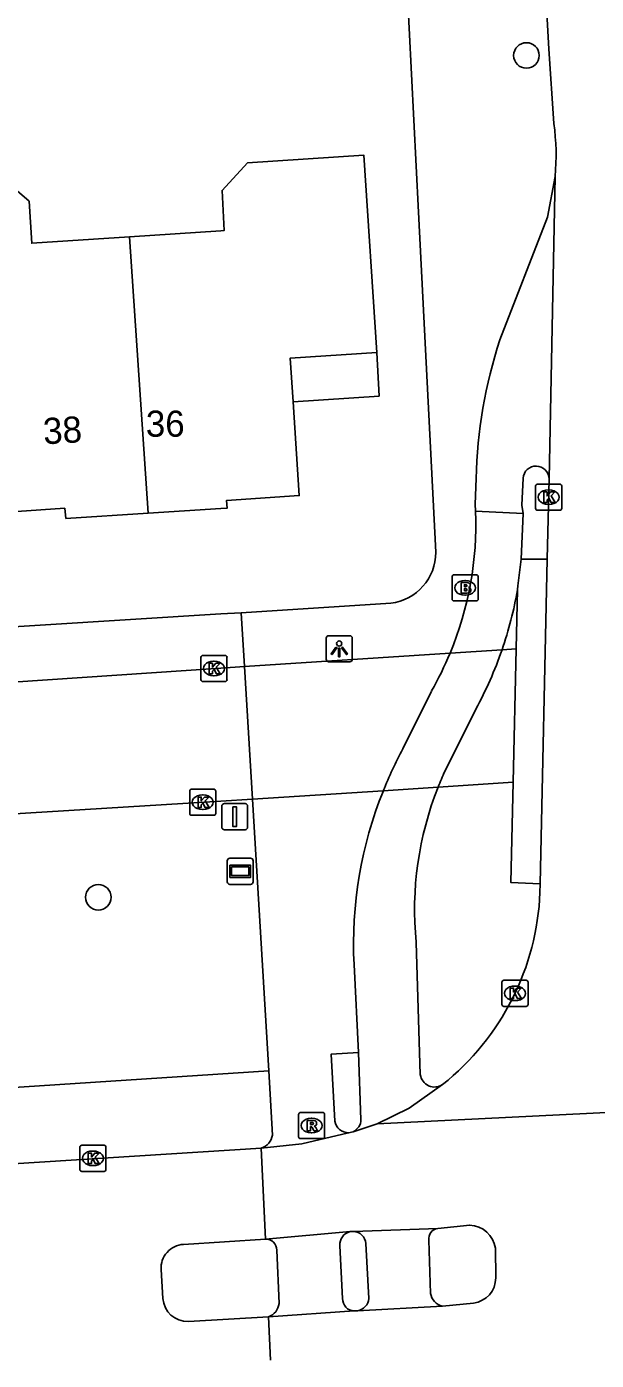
# Model space of a CAD drawing. Extents: x 159628 to 160723, y 388176 to 389416.
# Drawn here: x 160492.6 to 160514.4, y 388326.4 to 388377.4 of the extents above; entities that cross this region are included whole.
import ezdxf

# ---------------------------------------------------------------- set-up
doc = ezdxf.new("R2010")
doc.units = 0
for name, color, linetype in [('IMGEO_Boom', 7, 'Continuous'), ('IMGEO_Brandkraan', 7, 'Continuous'), ('IMGEO_Fietspad_gesloten', 7, 'Continuous'), ('IMGEO_Fietspad_open', 7, 'Continuous'), ('IMGEO_Groenvoorziening', 7, 'Continuous'), ('IMGEO_Kolk', 7, 'Continuous'), ('IMGEO_Lichtpunt', 7, 'Continuous'), ('IMGEO_Muur', 7, 'Continuous'), ('IMGEO_Pand', 7, 'Continuous'), ('IMGEO_Pand_nummerreeks', 7, 'Continuous'), ('IMGEO_Pand_overbouw', 7, 'Continuous'), ('IMGEO_Rijbaan_lokaal_gesloten', 7, 'Continuous'), ('IMGEO_Rijbaan_lokaal_open', 7, 'Continuous'), ('IMGEO_Rijbaan_regionaal_gesloten', 7, 'Continuous'), ('IMGEO_Rioolput', 7, 'Continuous'), ('IMGEO_Verkeersbordpaal', 7, 'Continuous'), ('IMGEO_Verklikker', 7, 'Continuous'), ('IMGEO_Voetpad_gesloten', 7, 'Continuous'), ('IMGEO_Voetpad_open', 7, 'Continuous')]:
    doc.layers.add(name, color=color, linetype=linetype)

msp = doc.modelspace()

# ---------------------------------------------------------------- linework, layer by layer
at = {"layer": 'IMGEO_Boom'}
for centre in [(160511.706, 388376.328), (160495.31, 388344.121)]:
    msp.add_circle(centre, 0.489, dxfattribs=at)
at = {"layer": 'IMGEO_Brandkraan'}
for p, q in [((160508.858, 388355.533), (160508.858, 388356.385)), ((160508.933, 388356.459), (160509.785, 388356.459)), ((160509.346, 388356.239), (160509.371, 388356.239)), ((160509.859, 388356.385), (160509.859, 388355.533)), ((160509.785, 388355.459), (160508.933, 388355.459)), ((160509.369, 388355.679), (160509.344, 388355.679))]:
    msp.add_line(p, q, dxfattribs=at)
for points in [[(160508.858, 388355.533), (160508.858, 388356.385)], [(160508.933, 388356.459), (160509.785, 388356.459)], [(160509.859, 388356.385), (160509.859, 388355.533)], [(160509.206, 388356.159), (160509.206, 388355.759), (160509.419, 388355.759)], [(160509.437, 388356.159), (160509.206, 388356.159)], [(160509.385, 388356.078), (160509.331, 388356.078), (160509.331, 388356.002)], [(160509.331, 388356.002), (160509.384, 388356.002)], [(160509.393, 388355.926), (160509.331, 388355.926), (160509.331, 388355.845)], [(160509.331, 388355.845), (160509.393, 388355.845)], [(160509.785, 388355.459), (160508.933, 388355.459)]]:
    msp.add_lwpolyline(points, dxfattribs=at)
for centre, radius, start, end in [((160508.935, 388356.383), 0.0765, 91.552, 178.448), ((160508.935, 388356.383), 0.0765, 91.552, 178.448), ((160509.783, 388356.383), 0.0765, 1.552, 88.448), ((160509.783, 388356.383), 0.0765, 1.552, 88.448), ((160509.386, 388356.04), 0.0379, 267.8285, 90.9355), ((160509.394, 388355.885), 0.0404, 269.8759, 90.5077), ((160509.425, 388356.01), 0.251, 268.6676, 293.5347), ((160509.441, 388356.014), 0.145, 59.4692, 91.5367), ((160509.466, 388356.061), 0.0922, 285.5137, 58.1501), ((160509.471, 388355.869), 0.105, 301.3115, 78.989), ((160508.935, 388355.535), 0.0765, 181.552, 268.448), ((160508.935, 388355.535), 0.0765, 181.552, 268.448), ((160509.783, 388355.535), 0.0765, 271.552, 358.448), ((160509.783, 388355.535), 0.0765, 271.552, 358.448)]:
    msp.add_arc(centre, radius, start, end, dxfattribs=at)
for centre, major_axis, ratio, start_param, end_param in [((160509.345, 388355.959), (-0.387, 0.002), 0.722429, 4.712389, 7.853982), ((160509.37, 388355.959), (-0.39, 0.002), 0.717154, 1.570796, 4.712389)]:
    msp.add_ellipse(centre, major_axis=major_axis, ratio=ratio, start_param=start_param, end_param=end_param, dxfattribs=at)
at = {"layer": 'IMGEO_Fietspad_gesloten'}
for points in [[(160505.673, 388328.776), (160505.554, 388330.875)], [(160507.97, 388331.001), (160508.035, 388328.968)]]:
    msp.add_lwpolyline(points, dxfattribs=at)
for centre, radius, start, end in [((160505.058, 388330.843), 0.497, 3.6882, 87.7714), ((160508.338, 388331.071), 0.374, 93.458, 190.8457), ((160505.144, 388328.823), 0.531, 279.6329, 354.8683), ((160508.628, 388329.065), 0.601, 189.3076, 256.5494)]:
    msp.add_arc(centre, radius, start, end, dxfattribs=at)
at = {"layer": 'IMGEO_Fietspad_open'}
for points in [[(160510.693, 388365.453), (160512.518, 388370.135), (160512.804, 388371.7)], [(160509.759, 388358.895), (160509.746, 388359.16), (160509.782, 388360.137)], [(160511.576, 388360.152), (160511.529, 388359.129), (160511.58, 388358.806)], [(160511.58, 388358.806), (160509.759, 388358.895)], [(160511.507, 388357.057), (160511.58, 388358.806)], [(160511.363, 388355.894), (160511.38, 388356.031), (160511.507, 388357.057)], [(160508.78, 388353.458), (160510.771, 388353.586)], [(160508.067, 388352.013), (160506.977, 388349.8)], [(160508.581, 388348.939), (160509.766, 388351.315)], [(160506.225, 388348.198), (160508.322, 388348.334)], [(160507.642, 388337.338), (160507.483, 388342.397)], [(160505.277, 388338.189), (160505.102, 388341.551)], [(160505.277, 388338.189), (160505.369, 388335.612)]]:
    msp.add_lwpolyline(points, dxfattribs=at)
for centre, radius, start, end in [((160527.761, 388359.792), 17.982, 161.6507, 178.9008), ((160512.075, 388360.115), 0.501, 1.3248, 175.811), ((160496.94, 388358.397), 12.829, 337.3587, 2.2264), ((160496.919, 388358.369), 14.654, 340.9507, 350.277), ((160496.916, 388358.414), 12.858, 330.1446, 337.3296), ((160495.711, 388358.893), 15.968, 331.6688, 340.5889), ((160520.49, 388342.479), 15.369, 151.5533, 158.1547), ((160518.978, 388344.13), 11.455, 155.1782, 158.4704), ((160520.846, 388342.309), 15.762, 158.063, 182.7581), ((160520.109, 388343.641), 12.687, 158.288, 185.6248), ((160508.183, 388337.408), 0.546, 187.3696, 304.6679), ((160504.851, 388335.624), 0.518, 294.7706, 358.7178)]:
    msp.add_arc(centre, radius, start, end, dxfattribs=at)
at = {"layer": 'IMGEO_Groenvoorziening'}
msp.add_lwpolyline([(160501.835, 388337.484), (160467.275, 388335.225)], dxfattribs=at)
at = {"layer": 'IMGEO_Kolk'}
for p, q in [((160512.056, 388359.002), (160512.056, 388359.854)), ((160512.131, 388359.928), (160512.983, 388359.928)), ((160513.057, 388359.854), (160513.057, 388359.002)), ((160512.544, 388359.708), (160512.569, 388359.708)), ((160512.983, 388358.928), (160512.131, 388358.928)), ((160512.567, 388359.148), (160512.542, 388359.148)), ((160499.236, 388352.448), (160499.236, 388353.3)), ((160499.311, 388353.374), (160500.163, 388353.374)), ((160500.237, 388353.3), (160500.237, 388352.448)), ((160499.724, 388353.154), (160499.749, 388353.154)), ((160500.163, 388352.374), (160499.311, 388352.374)), ((160499.747, 388352.594), (160499.722, 388352.594)), ((160498.808, 388347.331), (160498.808, 388348.183)), ((160498.883, 388348.257), (160499.735, 388348.257)), ((160499.809, 388348.183), (160499.809, 388347.331)), ((160499.296, 388348.037), (160499.321, 388348.037)), ((160499.735, 388347.257), (160498.883, 388347.257)), ((160499.319, 388347.477), (160499.294, 388347.477)), ((160510.842, 388340.946), (160511.694, 388340.946)), ((160510.767, 388340.02), (160510.767, 388340.872)), ((160511.255, 388340.726), (160511.28, 388340.726)), ((160511.768, 388340.872), (160511.768, 388340.02)), ((160511.694, 388339.946), (160510.842, 388339.946)), ((160511.278, 388340.166), (160511.253, 388340.166)), ((160494.6, 388333.708), (160494.6, 388334.56)), ((160494.675, 388334.634), (160495.527, 388334.634)), ((160495.088, 388334.414), (160495.113, 388334.414)), ((160495.601, 388334.56), (160495.601, 388333.708)), ((160495.111, 388333.854), (160495.086, 388333.854)), ((160495.527, 388333.634), (160494.675, 388333.634))]:
    msp.add_line(p, q, dxfattribs=at)
for points in [[(160512.056, 388359.002), (160512.056, 388359.854)], [(160512.131, 388359.928), (160512.983, 388359.928)], [(160513.057, 388359.854), (160513.057, 388359.002)], [(160512.377, 388359.628), (160512.5, 388359.628), (160512.5, 388359.477), (160512.63, 388359.628), (160512.794, 388359.628), (160512.648, 388359.477), (160512.801, 388359.228), (160512.649, 388359.228), (160512.564, 388359.392), (160512.5, 388359.325), (160512.5, 388359.228), (160512.377, 388359.228), (160512.377, 388359.628)], [(160512.983, 388358.928), (160512.131, 388358.928)], [(160499.236, 388352.448), (160499.236, 388353.3)], [(160499.311, 388353.374), (160500.163, 388353.374)], [(160500.237, 388353.3), (160500.237, 388352.448)], [(160499.557, 388353.074), (160499.68, 388353.074), (160499.68, 388352.923), (160499.81, 388353.074), (160499.974, 388353.074), (160499.828, 388352.923), (160499.981, 388352.674), (160499.829, 388352.674), (160499.744, 388352.838), (160499.68, 388352.771), (160499.68, 388352.674), (160499.557, 388352.674), (160499.557, 388353.074)], [(160500.163, 388352.374), (160499.311, 388352.374)], [(160498.808, 388347.331), (160498.808, 388348.183)], [(160498.883, 388348.257), (160499.735, 388348.257)], [(160499.809, 388348.183), (160499.809, 388347.331)], [(160499.129, 388347.957), (160499.252, 388347.957), (160499.252, 388347.806), (160499.382, 388347.957), (160499.546, 388347.957), (160499.4, 388347.806), (160499.553, 388347.557), (160499.401, 388347.557), (160499.316, 388347.721), (160499.252, 388347.654), (160499.252, 388347.557), (160499.129, 388347.557), (160499.129, 388347.957)], [(160499.735, 388347.257), (160498.883, 388347.257)], [(160510.842, 388340.946), (160511.694, 388340.946)], [(160510.767, 388340.02), (160510.767, 388340.872)], [(160511.088, 388340.646), (160511.211, 388340.646), (160511.211, 388340.495), (160511.341, 388340.646), (160511.505, 388340.646), (160511.359, 388340.495), (160511.512, 388340.246), (160511.36, 388340.246), (160511.275, 388340.41), (160511.211, 388340.343), (160511.211, 388340.246), (160511.088, 388340.246), (160511.088, 388340.646)], [(160511.768, 388340.872), (160511.768, 388340.02)], [(160511.694, 388339.946), (160510.842, 388339.946)], [(160494.6, 388333.708), (160494.6, 388334.56)], [(160494.675, 388334.634), (160495.527, 388334.634)], [(160494.921, 388334.334), (160495.044, 388334.334), (160495.044, 388334.183), (160495.174, 388334.334), (160495.338, 388334.334), (160495.192, 388334.183), (160495.345, 388333.934), (160495.193, 388333.934), (160495.108, 388334.098), (160495.044, 388334.031), (160495.044, 388333.934), (160494.921, 388333.934), (160494.921, 388334.334)], [(160495.601, 388334.56), (160495.601, 388333.708)], [(160495.527, 388333.634), (160494.675, 388333.634)]]:
    msp.add_lwpolyline(points, dxfattribs=at)
for centre, start, end in [((160512.133, 388359.852), 91.552, 178.448), ((160512.133, 388359.852), 91.552, 178.448), ((160512.981, 388359.852), 1.552, 88.448), ((160512.981, 388359.852), 1.552, 88.448), ((160512.133, 388359.004), 181.552, 268.448), ((160512.133, 388359.004), 181.552, 268.448), ((160512.981, 388359.004), 271.552, 358.448), ((160512.981, 388359.004), 271.552, 358.448), ((160499.313, 388353.298), 91.552, 178.448), ((160499.313, 388353.298), 91.552, 178.448), ((160500.161, 388353.298), 1.552, 88.448), ((160500.161, 388353.298), 1.552, 88.448), ((160499.313, 388352.45), 181.552, 268.448), ((160499.313, 388352.45), 181.552, 268.448), ((160500.161, 388352.45), 271.552, 358.448), ((160500.161, 388352.45), 271.552, 358.448), ((160498.885, 388348.181), 91.552, 178.448), ((160498.885, 388348.181), 91.552, 178.448), ((160499.733, 388348.181), 1.552, 88.448), ((160499.733, 388348.181), 1.552, 88.448), ((160498.885, 388347.333), 181.552, 268.448), ((160498.885, 388347.333), 181.552, 268.448), ((160499.733, 388347.333), 271.552, 358.448), ((160499.733, 388347.333), 271.552, 358.448), ((160510.844, 388340.87), 91.552, 178.448), ((160510.844, 388340.87), 91.552, 178.448), ((160511.692, 388340.87), 1.552, 88.448), ((160511.692, 388340.87), 1.552, 88.448), ((160510.844, 388340.022), 181.552, 268.448), ((160510.844, 388340.022), 181.552, 268.448), ((160511.692, 388340.022), 271.552, 358.448), ((160511.692, 388340.022), 271.552, 358.448), ((160494.677, 388334.558), 91.552, 178.448), ((160494.677, 388334.558), 91.552, 178.448), ((160495.525, 388334.558), 1.552, 88.448), ((160495.525, 388334.558), 1.552, 88.448), ((160494.677, 388333.71), 181.552, 268.448), ((160494.677, 388333.71), 181.552, 268.448), ((160495.525, 388333.71), 271.552, 358.448), ((160495.525, 388333.71), 271.552, 358.448)]:
    msp.add_arc(centre, 0.0765, start, end, dxfattribs=at)
for centre, major_axis, ratio, start_param, end_param in [((160512.543, 388359.428), (-0.387, 0.002), 0.722429, 4.712389, 7.853982), ((160512.568, 388359.428), (-0.39, 0.002), 0.717154, 1.570796, 4.712389), ((160499.723, 388352.874), (-0.387, 0.002), 0.722429, 4.712389, 7.853982), ((160499.748, 388352.874), (-0.39, 0.002), 0.717154, 1.570796, 4.712389), ((160499.295, 388347.757), (-0.387, 0.002), 0.722429, 4.712389, 7.853982), ((160499.32, 388347.757), (-0.39, 0.002), 0.717154, 1.570796, 4.712389), ((160511.254, 388340.446), (-0.387, 0.002), 0.722429, 4.712389, 7.853982), ((160511.279, 388340.446), (-0.39, 0.002), 0.717154, 1.570796, 4.712389), ((160495.087, 388334.134), (-0.387, 0.002), 0.722429, 4.712389, 7.853982), ((160495.112, 388334.134), (-0.39, 0.002), 0.717154, 1.570796, 4.712389)]:
    msp.add_ellipse(centre, major_axis=major_axis, ratio=ratio, start_param=start_param, end_param=end_param, dxfattribs=at)
at = {"layer": 'IMGEO_Lichtpunt'}
for p, q in [((160504.037, 388354.032), (160504.037, 388353.225)), ((160504.037, 388354.032), (160504.037, 388353.225)), ((160504.939, 388354.127), (160504.131, 388354.127)), ((160504.939, 388354.127), (160504.131, 388354.127)), ((160505.033, 388353.225), (160505.033, 388354.032)), ((160505.033, 388353.225), (160505.033, 388354.032)), ((160504.131, 388353.131), (160504.939, 388353.131)), ((160504.131, 388353.131), (160504.939, 388353.131))]:
    msp.add_line(p, q, dxfattribs=at)
for points in [[(160504.411, 388353.696), (160504.45, 388353.668), (160504.262, 388353.406), (160504.224, 388353.433), (160504.411, 388353.696)], [(160504.623, 388353.668), (160504.661, 388353.695), (160504.848, 388353.433), (160504.809, 388353.405), (160504.623, 388353.668)], [(160504.513, 388353.648), (160504.56, 388353.648), (160504.56, 388353.326), (160504.513, 388353.326), (160504.513, 388353.648)]]:
    msp.add_lwpolyline(points, dxfattribs=at)
msp.add_circle((160504.536, 388353.83), 0.0994, dxfattribs=at)
for centre, start, end in [((160504.131, 388354.032), 90, 180), ((160504.131, 388354.032), 90, 180), ((160504.939, 388354.032), 0, 90), ((160504.939, 388354.032), 0, 90), ((160504.131, 388353.225), 180, 270), ((160504.131, 388353.225), 180, 270), ((160504.939, 388353.225), 270, 0), ((160504.939, 388353.225), 270, 360)]:
    msp.add_arc(centre, 0.0946, start, end, dxfattribs=at)
at = {"layer": 'IMGEO_Muur'}
msp.add_lwpolyline([(160507.575, 388370.333), (160507.218, 388377.374)], dxfattribs=at)
at = {"layer": 'IMGEO_Pand'}
for points in [[(160487.004, 388374.118), (160491.473, 388374.41), (160491.665, 388371.613), (160492.654, 388370.749), (160492.758, 388369.142), (160496.509, 388369.388)], [(160496.509, 388369.388), (160500, 388369.617), (160500.124, 388369.625), (160500.049, 388371.163), (160501.029, 388372.223), (160505.478, 388372.515), (160505.972, 388364.966), (160502.66, 388364.748), (160502.769, 388363.082), (160503.004, 388359.489), (160500.223, 388359.306), (160500.242, 388359.004), (160500, 388358.989), (160497.214, 388358.813)], [(160497.214, 388358.813), (160496.509, 388369.388)], [(160497.214, 388358.813), (160494.066, 388358.615), (160494.023, 388359.004), (160491.251, 388358.811), (160491.004, 388362.34), (160490.886, 388364.035), (160487.983, 388363.832)]]:
    msp.add_lwpolyline(points, dxfattribs=at)
at = {"layer": 'IMGEO_Pand_overbouw'}
msp.add_lwpolyline([(160502.769, 388363.082), (160506.063, 388363.298), (160505.972, 388364.966), (160502.66, 388364.748)], close=True, dxfattribs=at)
at = {"layer": 'IMGEO_Rijbaan_lokaal_gesloten'}
for points in [[(160512.758, 388373.72), (160512.558, 388376.585), (160512.485, 388377.946), (160512.431, 388378.792), (160512.416, 388379.189)], [(160512.804, 388371.7), (160512.576, 388360.127)], [(160512.576, 388360.127), (160512.495, 388357.052)], [(160512.232, 388344.634), (160512.495, 388357.052)], [(160512.225, 388344.305), (160512.232, 388344.634)], [(160505.984, 388335.455), (160507.219, 388336.047), (160508.494, 388336.959)]]:
    msp.add_lwpolyline(points, dxfattribs=at)
for centre, radius, start, end in [((160504.015, 388372.51), 8.826, 354.7321, 7.877), ((160502.335, 388344.708), 9.898, 308.4793, 357.6691)]:
    msp.add_arc(centre, radius, start, end, dxfattribs=at)
at = {"layer": 'IMGEO_Rijbaan_lokaal_open'}
for points in [[(160492.037, 388352.35), (160500, 388352.892), (160500.908, 388352.954)], [(160500.908, 388352.954), (160501.213, 388347.873)], [(160501.213, 388347.873), (160500, 388347.802), (160491.895, 388347.305)]]:
    msp.add_lwpolyline(points, dxfattribs=at)
at = {"layer": 'IMGEO_Rijbaan_regionaal_gesloten'}
for points in [[(160533.143, 388336.795), (160505.984, 388335.455)], [(160505.984, 388335.455), (160505.068, 388335.153)], [(160504.897, 388335.112), (160503.101, 388334.692), (160501.552, 388334.526)], [(160505.068, 388335.153), (160504.897, 388335.112)], [(160501.552, 388334.526), (160482.533, 388333.323), (160431.58, 388330.029), (160416.129, 388329.131), (160403.258, 388328.243)], [(160501.552, 388334.526), (160501.711, 388331.041)], [(160501.711, 388331.041), (160504.953, 388331.329)], [(160504.953, 388331.329), (160505.077, 388331.34)], [(160505.077, 388331.34), (160508.315, 388331.445)], [(160508.315, 388331.445), (160509.532, 388331.577)], [(160498.569, 388330.843), (160501.711, 388331.041)], [(160510.517, 388330.691), (160510.531, 388329.557)], [(160497.782, 388328.773), (160497.711, 388329.877)], [(160505.114, 388328.293), (160501.828, 388328.067)], [(160505.233, 388328.3), (160505.114, 388328.293)], [(160508.488, 388328.481), (160505.233, 388328.3)], [(160509.678, 388328.598), (160508.488, 388328.481)], [(160501.828, 388328.067), (160498.759, 388327.892)], [(160501.828, 388328.067), (160501.903, 388326.406)]]:
    msp.add_lwpolyline(points, dxfattribs=at)
for centre, radius, start, end in [((160509.488, 388330.538), 1.04, 8.4632, 87.5945), ((160498.623, 388329.931), 0.913, 93.3655, 183.4116), ((160509.562, 388329.56), 0.969, 276.8763, 359.8196), ((160498.724, 388328.835), 0.944, 183.779, 272.1365)]:
    msp.add_arc(centre, radius, start, end, dxfattribs=at)
at = {"layer": 'IMGEO_Rioolput'}
for p, q in [((160502.976, 388334.961), (160502.976, 388335.813)), ((160503.051, 388335.887), (160503.903, 388335.887)), ((160503.977, 388335.813), (160503.977, 388334.961)), ((160503.464, 388335.667), (160503.489, 388335.667)), ((160503.903, 388334.887), (160503.051, 388334.887)), ((160503.487, 388335.107), (160503.462, 388335.107))]:
    msp.add_line(p, q, dxfattribs=at)
for points in [[(160502.976, 388334.961), (160502.976, 388335.813)], [(160503.051, 388335.887), (160503.903, 388335.887)], [(160503.977, 388335.813), (160503.977, 388334.961)], [(160503.565, 388335.585), (160503.313, 388335.587), (160503.313, 388335.187)], [(160503.313, 388335.187), (160503.437, 388335.187), (160503.437, 388335.349), (160503.448, 388335.349)], [(160503.491, 388335.506), (160503.437, 388335.506), (160503.437, 388335.425)], [(160503.437, 388335.425), (160503.489, 388335.425)], [(160503.495, 388335.32), (160503.566, 388335.187), (160503.706, 388335.187), (160503.641, 388335.313)], [(160503.903, 388334.887), (160503.051, 388334.887)]]:
    msp.add_lwpolyline(points, dxfattribs=at)
for centre, radius, start, end in [((160503.053, 388335.811), 0.0765, 91.552, 178.448), ((160503.053, 388335.811), 0.0765, 91.552, 178.448), ((160503.901, 388335.811), 0.0765, 1.552, 88.448), ((160503.901, 388335.811), 0.0765, 1.552, 88.448), ((160503.447, 388335.296), 0.0533, 26.0293, 88.6989), ((160503.473, 388335.614), 0.19, 274.7715, 282.9687), ((160503.497, 388335.41), 0.0964, 77.0061, 93.1865), ((160503.511, 388335.467), 0.0378, 276.6634, 79.6772), ((160503.564, 388335.475), 0.109, 350.3612, 89.416), ((160503.562, 388335.475), 0.112, 277.5842, 350.9817), ((160503.546, 388335.26), 0.108, 29.5134, 73.7905), ((160503.053, 388334.963), 0.0765, 181.552, 268.448), ((160503.053, 388334.963), 0.0765, 181.552, 268.448), ((160503.901, 388334.963), 0.0765, 271.552, 358.448), ((160503.901, 388334.963), 0.0765, 271.552, 358.448)]:
    msp.add_arc(centre, radius, start, end, dxfattribs=at)
for centre, major_axis, ratio, start_param, end_param in [((160503.463, 388335.387), (-0.387, 0.002), 0.722429, 4.712389, 7.853982), ((160503.488, 388335.387), (-0.39, 0.002), 0.717154, 1.570796, 4.712389)]:
    msp.add_ellipse(centre, major_axis=major_axis, ratio=ratio, start_param=start_param, end_param=end_param, dxfattribs=at)
at = {"layer": 'IMGEO_Verkeersbordpaal'}
for p, q in [((160500.037, 388346.806), (160500.037, 388347.606)), ((160500.037, 388347.606), (160500.037, 388346.806)), ((160500.137, 388347.706), (160500.927, 388347.706)), ((160500.927, 388347.706), (160500.137, 388347.706)), ((160501.027, 388347.606), (160501.027, 388346.806)), ((160501.027, 388346.806), (160501.027, 388347.606)), ((160500.927, 388346.706), (160500.137, 388346.706)), ((160500.137, 388346.706), (160500.927, 388346.706))]:
    msp.add_line(p, q, dxfattribs=at)
msp.add_lwpolyline([(160500.457, 388347.581), (160500.607, 388347.581), (160500.607, 388346.831), (160500.457, 388346.831), (160500.457, 388347.581)], dxfattribs=at)
for centre, start, end in [((160500.137, 388347.606), 90, 180), ((160500.137, 388347.606), 90, 180), ((160500.927, 388347.606), 0, 90), ((160500.927, 388347.606), 360, 90), ((160500.137, 388346.806), 180, 270), ((160500.137, 388346.806), 180, 270), ((160500.927, 388346.806), 270, 0), ((160500.927, 388346.806), 270, 0)]:
    msp.add_arc(centre, 0.1, start, end, dxfattribs=at)
at = {"layer": 'IMGEO_Verklikker'}
for p, q in [((160500.249, 388344.716), (160500.249, 388345.516)), ((160500.249, 388345.516), (160500.249, 388344.716)), ((160500.349, 388345.616), (160501.139, 388345.616)), ((160501.139, 388345.616), (160500.349, 388345.616)), ((160501.239, 388345.516), (160501.239, 388344.716)), ((160501.239, 388344.716), (160501.239, 388345.516)), ((160501.139, 388344.616), (160500.349, 388344.616)), ((160500.349, 388344.616), (160501.139, 388344.616))]:
    msp.add_line(p, q, dxfattribs=at)
for points in [[(160500.35, 388345.348), (160501.138, 388345.348), (160501.138, 388344.884), (160500.35, 388344.884), (160500.35, 388345.348)], [(160500.415, 388345.283), (160500.415, 388344.949), (160501.073, 388344.949), (160501.073, 388345.283), (160500.415, 388345.283)]]:
    msp.add_lwpolyline(points, dxfattribs=at)
for centre, start, end in [((160500.349, 388345.516), 90, 180), ((160500.349, 388345.516), 90, 180), ((160501.139, 388345.516), 0, 90), ((160501.139, 388345.516), 360, 90), ((160500.349, 388344.716), 180, 270), ((160500.349, 388344.716), 180, 270), ((160501.139, 388344.716), 270, 0), ((160501.139, 388344.716), 270, 0)]:
    msp.add_arc(centre, 0.1, start, end, dxfattribs=at)
at = {"layer": 'IMGEO_Voetpad_gesloten'}
for points in [[(160504.565, 388330.792), (160504.663, 388328.775)], [(160502.23, 388328.581), (160502.145, 388330.625)]]:
    msp.add_lwpolyline(points, dxfattribs=at)
for centre, radius, start, end in [((160505.057, 388330.845), 0.495, 102.1618, 186.1395), ((160501.733, 388330.629), 0.412, 359.3931, 93.0332), ((160505.131, 388328.761), 0.468, 178.2495, 267.9444), ((160501.609, 388328.653), 0.626, 290.5318, 353.4102)]:
    msp.add_arc(centre, radius, start, end, dxfattribs=at)
at = {"layer": 'IMGEO_Voetpad_open'}
for points in [[(160505.042, 388420.291), (160507.218, 388377.374), (160507.575, 388370.333), (160508.234, 388357.323)], [(160512.495, 388357.052), (160511.507, 388357.057)], [(160511.313, 388353.62), (160511.363, 388355.894)], [(160506.512, 388355.368), (160500.784, 388355.009)], [(160451.349, 388351.913), (160500, 388354.96), (160500.784, 388355.009)], [(160500.784, 388355.009), (160500.908, 388352.954)], [(160500.908, 388352.954), (160508.78, 388353.458)], [(160510.771, 388353.586), (160511.313, 388353.62)], [(160511.313, 388353.62), (160511.199, 388348.521)], [(160501.213, 388347.873), (160506.225, 388348.198)], [(160508.322, 388348.334), (160511.199, 388348.521)], [(160511.199, 388348.521), (160511.114, 388344.682), (160512.232, 388344.634)], [(160501.213, 388347.873), (160501.835, 388337.484)], [(160504.364, 388335.557), (160504.232, 388338.12), (160505.277, 388338.189)], [(160501.835, 388337.484), (160501.982, 388335.024)]]:
    msp.add_lwpolyline(points, dxfattribs=at)
for centre, radius, start, end in [((160506.27, 388357.317), 1.964, 277.0727, 0.1789), ((160504.906, 388335.664), 0.552, 191.1677, 269.1155), ((160501.338, 388335.145), 0.655, 289.0389, 349.3429)]:
    msp.add_arc(centre, radius, start, end, dxfattribs=at)

# ---------------------------------------------------------------- texts
at = {"layer": 'IMGEO_Pand_nummerreeks'}
for s, rotation, p in [('38', 3.3002, (160493.222, 388361.449)), ('36', 360, (160497.129, 388361.741))]:
    msp.add_text(s, height=1, rotation=rotation, dxfattribs=at).set_placement(p)

doc.saveas('drawing.dxf')
